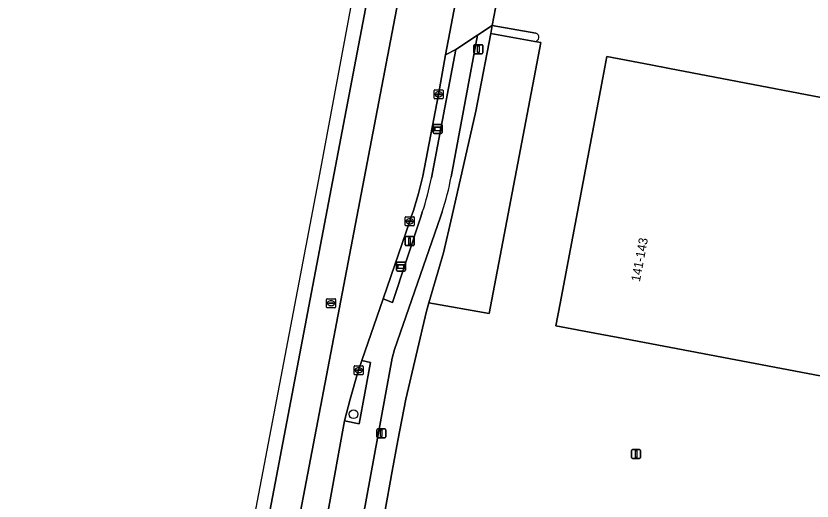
# Model space of a CAD drawing. Extents: x 161692 to 162379, y 380760 to 381678.
# Drawn here: x 161779.7 to 161868.2, y 381468.4 to 381522.3 of the extents above; entities that cross this region are included whole.
import ezdxf

# ---------------------------------------------------------------- set-up
doc = ezdxf.new("R2010")
doc.units = 0
for name, color, linetype in [('IMGEO_Berm_open', 7, 'Continuous'), ('IMGEO_Boom', 7, 'Continuous'), ('IMGEO_Erf', 7, 'Continuous'), ('IMGEO_Fietspad_open', 7, 'Continuous'), ('IMGEO_Kolk', 7, 'Continuous'), ('IMGEO_Lichtmast', 7, 'Continuous'), ('IMGEO_OVBaan_gesloten', 7, 'Continuous'), ('IMGEO_Pand', 7, 'Continuous'), ('IMGEO_Pand_nummerreeks', 7, 'Continuous'), ('IMGEO_Parkeervlak_open', 7, 'Continuous'), ('IMGEO_Rijbaan_lokaal_open', 7, 'Continuous'), ('IMGEO_Rijbaan_regionaal_gesloten', 7, 'Continuous'), ('IMGEO_Rioolput', 7, 'Continuous'), ('IMGEO_Verkeerseiland_groen', 7, 'Continuous'), ('IMGEO_Verkeerseiland_open', 7, 'Continuous'), ('IMGEO_Voetpad_open', 7, 'Continuous'), ('IMGEO_Wegwijzer', 7, 'Continuous')]:
    doc.layers.add(name, color=color, linetype=linetype)

msp = doc.modelspace()

# ---------------------------------------------------------------- linework, layer by layer
at = {"layer": 'IMGEO_Berm_open'}
for points in [[(161825.927, 381504.347), (161828.613, 381518.577), (161827.484, 381517.996), (161826.702, 381513.613), (161824.959, 381504.54), (161824.478, 381502.593), (161823.917, 381500.698), (161823.673, 381500), (161823.502, 381499.512), (161820.544, 381490.885), (161821.576, 381490.51), (161824.723, 381500)], [(161824.723, 381500), (161824.894, 381500.516)]]:
    msp.add_lwpolyline(points, dxfattribs=at)
msp.add_arc((161796.047, 381510.349), 30.477, 341.17719, 348.64186, dxfattribs=at)
at = {"layer": 'IMGEO_Boom'}
msp.add_circle((161817.253, 381478.08), 0.489, dxfattribs=at)
at = {"layer": 'IMGEO_Erf'}
for points in [[(161844.276, 381562.423), (161839.96, 381559.685), (161839.774, 381558.665), (161833.587, 381526.097), (161832.667, 381521.255), (161837.504, 381520.392)], [(161837.421, 381519.496), (161838.091, 381519.389), (161832.32, 381489.26), (161825.617, 381490.463), (161825.346, 381489.547), (161823.066, 381479.742), (161822.179, 381475.178), (161821.554, 381471.76), (161820.689, 381467.028)]]:
    msp.add_lwpolyline(points, dxfattribs=at)
msp.add_lwpolyline([(161846.666, 381486.611), (161844.658, 381486.992), (161839.756, 381487.911), (161840.226, 381490.398), (161844.962, 381515.465), (161845.408, 381517.824), (161850.308, 381516.878), (161852.381, 381516.483), (161888.637, 381509.574), (161886.826, 381500), (161882.989, 381479.719)], close=True, dxfattribs=at)
msp.add_arc((161837.414, 381519.948), 0.453, 270.83584, 78.5793, dxfattribs=at)
at = {"layer": 'IMGEO_Fietspad_open'}
for points in [[(161828.103, 381504.456), (161831.039, 381520.204), (161828.613, 381518.577), (161825.927, 381504.347)], [(161824.894, 381500.516), (161824.723, 381500), (161821.576, 381490.51), (161820.544, 381490.885), (161818.177, 381484.041), (161819.151, 381483.819), (161817.882, 381477.018), (161816.233, 381477.354), (161814.432, 381467.348), (161816.096, 381467.036), (161811.903, 381443.6), (161808.383, 381424.978)], [(161821.552, 381484.298), (161821.813, 381485.27), (161826.921, 381500), (161827.122, 381500.579)], [(161809.465, 381419.191), (161809.726, 381419.399), (161809.642, 381420.288), (161814.753, 381447.367), (161821.552, 381484.298)]]:
    msp.add_lwpolyline(points, dxfattribs=at)
for centre, radius, start, end in [((161796.047, 381510.349), 30.477, 341.17719, 348.64186), ((161796.61, 381510.362), 32.042, 342.22254, 349.37834)]:
    msp.add_arc(centre, radius, start, end, dxfattribs=at)
at = {"layer": 'IMGEO_Kolk'}
for p, q in [((161826.206, 381513.187), (161826.206, 381514.039)), ((161826.281, 381514.113), (161827.133, 381514.113)), ((161827.207, 381514.039), (161827.207, 381513.187)), ((161826.465, 381513.607), (161826.465, 381513.619)), ((161826.903, 381513.57), (161826.505, 381513.57)), ((161826.508, 381513.656), (161826.906, 381513.656)), ((161826.717, 381513.333), (161826.692, 381513.333)), ((161826.694, 381513.893), (161826.719, 381513.893)), ((161826.949, 381513.619), (161826.949, 381513.607)), ((161827.133, 381513.113), (161826.281, 381513.113)), ((161823.006, 381499.086), (161823.006, 381499.938)), ((161823.081, 381500.012), (161823.933, 381500.012)), ((161824.007, 381499.938), (161824.007, 381499.086)), ((161823.933, 381499.012), (161823.081, 381499.012)), ((161823.265, 381499.506), (161823.265, 381499.518)), ((161823.703, 381499.469), (161823.305, 381499.469)), ((161823.308, 381499.555), (161823.706, 381499.555)), ((161823.517, 381499.232), (161823.492, 381499.232)), ((161823.494, 381499.792), (161823.519, 381499.792)), ((161823.749, 381499.518), (161823.749, 381499.506)), ((161817.318, 381482.546), (161817.318, 381483.398)), ((161817.393, 381483.472), (161818.245, 381483.472)), ((161817.806, 381483.252), (161817.831, 381483.252)), ((161818.319, 381483.398), (161818.319, 381482.546)), ((161818.245, 381482.472), (161817.393, 381482.472)), ((161817.577, 381482.966), (161817.577, 381482.978)), ((161818.015, 381482.929), (161817.617, 381482.929)), ((161817.62, 381483.015), (161818.018, 381483.015)), ((161817.829, 381482.692), (161817.804, 381482.692)), ((161818.061, 381482.978), (161818.061, 381482.966))]:
    msp.add_line(p, q, dxfattribs=at)
for points in [[(161826.206, 381513.187), (161826.206, 381514.039)], [(161826.281, 381514.113), (161827.133, 381514.113)], [(161827.207, 381514.039), (161827.207, 381513.187)], [(161827.133, 381513.113), (161826.281, 381513.113)], [(161823.006, 381499.086), (161823.006, 381499.938)], [(161823.081, 381500.012), (161823.933, 381500.012)], [(161824.007, 381499.938), (161824.007, 381499.086)], [(161823.933, 381499.012), (161823.081, 381499.012)], [(161817.318, 381482.546), (161817.318, 381483.398)], [(161817.393, 381483.472), (161818.245, 381483.472)], [(161818.319, 381483.398), (161818.319, 381482.546)], [(161818.245, 381482.472), (161817.393, 381482.472)]]:
    msp.add_lwpolyline(points, dxfattribs=at)
for centre, radius, start, end in [((161826.283, 381514.037), 0.0765, 91.55205, 178.44795), ((161826.283, 381514.037), 0.0765, 91.55205, 178.44795), ((161827.131, 381514.037), 0.0765, 1.55205, 88.44795), ((161827.131, 381514.037), 0.0765, 1.55205, 88.44795), ((161826.283, 381513.189), 0.0765, 181.55205, 268.44795), ((161826.283, 381513.189), 0.0765, 181.55205, 268.44795), ((161826.505, 381513.616), 0.0403, 85.87752, 175.75265), ((161826.502, 381513.606), 0.0366, 178.93798, 274.71019), ((161826.906, 381513.613), 0.043, 264.86636, 352.45326), ((161826.91, 381513.618), 0.0386, 1.73085, 96.63898), ((161827.131, 381513.189), 0.0765, 271.55205, 358.44795), ((161827.131, 381513.189), 0.0765, 271.55205, 358.44795), ((161823.083, 381499.936), 0.0765, 91.55205, 178.44795), ((161823.083, 381499.936), 0.0765, 91.55205, 178.44795), ((161823.931, 381499.936), 0.0765, 1.55205, 88.44795), ((161823.931, 381499.936), 0.0765, 1.55205, 88.44795), ((161823.083, 381499.088), 0.0765, 181.55205, 268.44795), ((161823.083, 381499.088), 0.0765, 181.55205, 268.44795), ((161823.305, 381499.515), 0.0403, 85.87752, 175.75265), ((161823.302, 381499.505), 0.0366, 178.93798, 274.71019), ((161823.706, 381499.512), 0.043, 264.86636, 352.45326), ((161823.71, 381499.517), 0.0386, 1.73085, 96.63898), ((161823.931, 381499.088), 0.0765, 271.55205, 358.44795), ((161823.931, 381499.088), 0.0765, 271.55205, 358.44795), ((161817.395, 381483.396), 0.0765, 91.55205, 178.44795), ((161817.395, 381483.396), 0.0765, 91.55205, 178.44795), ((161818.243, 381483.396), 0.0765, 1.55205, 88.44795), ((161818.243, 381483.396), 0.0765, 1.55205, 88.44795), ((161817.395, 381482.548), 0.0765, 181.55205, 268.44795), ((161817.395, 381482.548), 0.0765, 181.55205, 268.44795), ((161817.617, 381482.975), 0.0403, 85.87752, 175.75265), ((161817.614, 381482.965), 0.0366, 178.93798, 274.71019), ((161818.018, 381482.972), 0.043, 264.86636, 352.45326), ((161818.022, 381482.977), 0.0386, 1.73085, 96.63898), ((161818.243, 381482.548), 0.0765, 271.55205, 358.44795), ((161818.243, 381482.548), 0.0765, 271.55205, 358.44795)]:
    msp.add_arc(centre, radius, start, end, dxfattribs=at)
for centre, major_axis, ratio, start_param, end_param in [((161826.693, 381513.613), (-0.387, 0.002), 0.722429, 4.712389, 7.853982), ((161826.718, 381513.613), (-0.39, 0.002), 0.717154, 1.570796, 4.712389), ((161823.493, 381499.512), (-0.387, 0.002), 0.722429, 4.712389, 7.853982), ((161823.518, 381499.512), (-0.39, 0.002), 0.717154, 1.570796, 4.712389), ((161817.805, 381482.972), (-0.387, 0.002), 0.722429, 4.712389, 7.853982), ((161817.83, 381482.972), (-0.39, 0.002), 0.717154, 1.570796, 4.712389)]:
    msp.add_ellipse(centre, major_axis=major_axis, ratio=ratio, start_param=start_param, end_param=end_param, dxfattribs=at)
at = {"layer": 'IMGEO_Lichtmast'}
for p, q in [((161830.633, 381518.225), (161830.633, 381519.025)), ((161830.633, 381519.025), (161830.633, 381518.225)), ((161830.733, 381519.125), (161831.523, 381519.125)), ((161831.523, 381519.125), (161830.733, 381519.125)), ((161831.623, 381519.025), (161831.623, 381518.225)), ((161831.623, 381518.225), (161831.623, 381519.025)), ((161831.523, 381518.125), (161830.733, 381518.125)), ((161830.733, 381518.125), (161831.523, 381518.125)), ((161822.988, 381496.91), (161822.988, 381497.71)), ((161822.988, 381497.71), (161822.988, 381496.91)), ((161823.088, 381497.81), (161823.878, 381497.81)), ((161823.878, 381497.81), (161823.088, 381497.81)), ((161823.978, 381497.71), (161823.978, 381496.91)), ((161823.978, 381496.91), (161823.978, 381497.71)), ((161823.878, 381496.81), (161823.088, 381496.81)), ((161823.088, 381496.81), (161823.878, 381496.81)), ((161819.844, 381475.566), (161819.844, 381476.366)), ((161819.844, 381476.366), (161819.844, 381475.566)), ((161819.944, 381476.466), (161820.734, 381476.466)), ((161820.734, 381476.466), (161819.944, 381476.466)), ((161820.834, 381476.366), (161820.834, 381475.566)), ((161820.834, 381475.566), (161820.834, 381476.366)), ((161820.734, 381475.466), (161819.944, 381475.466)), ((161819.944, 381475.466), (161820.734, 381475.466)), ((161848.276, 381474.167), (161849.066, 381474.167)), ((161849.066, 381474.167), (161848.276, 381474.167)), ((161848.176, 381473.267), (161848.176, 381474.067)), ((161848.176, 381474.067), (161848.176, 381473.267)), ((161849.166, 381474.067), (161849.166, 381473.267)), ((161849.166, 381473.267), (161849.166, 381474.067)), ((161849.066, 381473.167), (161848.276, 381473.167)), ((161848.276, 381473.167), (161849.066, 381473.167))]:
    msp.add_line(p, q, dxfattribs=at)
for points in [[(161831.053, 381519), (161831.203, 381519), (161831.203, 381518.25), (161831.053, 381518.25), (161831.053, 381519)], [(161823.408, 381497.685), (161823.558, 381497.685), (161823.558, 381496.935), (161823.408, 381496.935), (161823.408, 381497.685)], [(161820.264, 381476.341), (161820.414, 381476.341), (161820.414, 381475.591), (161820.264, 381475.591), (161820.264, 381476.341)], [(161848.596, 381474.042), (161848.746, 381474.042), (161848.746, 381473.292), (161848.596, 381473.292), (161848.596, 381474.042)]]:
    msp.add_lwpolyline(points, dxfattribs=at)
for centre, start, end in [((161830.733, 381519.025), 90, 180), ((161830.733, 381519.025), 90, 180), ((161831.523, 381519.025), 0, 90), ((161831.523, 381519.025), 360, 90), ((161830.733, 381518.225), 180, 270), ((161830.733, 381518.225), 180, 270), ((161831.523, 381518.225), 270, 0), ((161831.523, 381518.225), 270, 0), ((161823.088, 381497.71), 90, 180), ((161823.088, 381497.71), 90, 180), ((161823.878, 381497.71), 0, 90), ((161823.878, 381497.71), 360, 90), ((161823.088, 381496.91), 180, 270), ((161823.088, 381496.91), 180, 270), ((161823.878, 381496.91), 270, 0), ((161823.878, 381496.91), 270, 0), ((161819.944, 381476.366), 90, 180), ((161819.944, 381476.366), 90, 180), ((161820.734, 381476.366), 0, 90), ((161820.734, 381476.366), 360, 90), ((161819.944, 381475.566), 180, 270), ((161819.944, 381475.566), 180, 270), ((161820.734, 381475.566), 270, 0), ((161820.734, 381475.566), 270, 0), ((161848.276, 381474.067), 90, 180), ((161848.276, 381474.067), 90, 180), ((161849.066, 381474.067), 0, 90), ((161849.066, 381474.067), 360, 90), ((161848.276, 381473.267), 180, 270), ((161848.276, 381473.267), 180, 270), ((161849.066, 381473.267), 270, 0), ((161849.066, 381473.267), 270, 0)]:
    msp.add_arc(centre, 0.1, start, end, dxfattribs=at)
at = {"layer": 'IMGEO_OVBaan_gesloten'}
msp.add_lwpolyline([(161838.638, 381628.108), (161837.272, 381620.993), (161814.187, 381500), (161799.71, 381424.12), (161802.96, 381423.502), (161817.605, 381500), (161842.106, 381627.976)], close=True, dxfattribs=at)
at = {"layer": 'IMGEO_Pand'}
msp.add_lwpolyline([(161882.989, 381479.719), (161886.826, 381500), (161888.637, 381509.574), (161852.381, 381516.483), (161850.308, 381516.878), (161845.408, 381517.824), (161844.962, 381515.465), (161840.226, 381490.398), (161839.756, 381487.911), (161844.658, 381486.992), (161846.666, 381486.611)], close=True, dxfattribs=at)
at = {"layer": 'IMGEO_Parkeervlak_open'}
msp.add_lwpolyline([(161830.861, 381511.743), (161828.169, 381500), (161827.253, 381496.004), (161825.617, 381490.463), (161832.32, 381489.26), (161838.091, 381519.389), (161837.421, 381519.496), (161832.503, 381520.387)], close=True, dxfattribs=at)
at = {"layer": 'IMGEO_Rijbaan_lokaal_open'}
msp.add_lwpolyline([(161832.667, 381521.255), (161833.587, 381526.097), (161832.474, 381527.693), (161830.782, 381530.114), (161830, 381531.232), (161827.484, 381517.996), (161828.613, 381518.577), (161831.039, 381520.204)], close=True, dxfattribs=at)
at = {"layer": 'IMGEO_Rijbaan_regionaal_gesloten'}
for points in [[(161836.309, 381621.2), (161836.783, 381629.067), (161835.772, 381629.362), (161831.886, 381604.233), (161831.216, 381599.902), (161813.475, 381504.752), (161790.829, 381386.201), (161781.032, 381330.976), (161779.709, 381323.516)], [(161842.106, 381627.976), (161817.605, 381500), (161802.96, 381423.502), (161799.71, 381424.12), (161814.187, 381500), (161837.272, 381620.993)], [(161803.415, 381409.031), (161806.318, 381424.433), (161806.543, 381425.613), (161806.973, 381427.944), (161808.156, 381434.138), (161810.09, 381444.176), (161814.432, 381467.348), (161816.233, 381477.354), (161816.871, 381479.75), (161817.723, 381482.769), (161817.815, 381482.972), (161818.177, 381484.041), (161820.544, 381490.885), (161823.502, 381499.512), (161823.673, 381500), (161823.917, 381500.698), (161824.478, 381502.593), (161824.959, 381504.54), (161826.702, 381513.613), (161827.484, 381517.996), (161830, 381531.232)]]:
    msp.add_lwpolyline(points, dxfattribs=at)
at = {"layer": 'IMGEO_Rioolput'}
for p, q in [((161814.25, 381489.987), (161814.25, 381490.839)), ((161814.325, 381490.913), (161815.177, 381490.913)), ((161814.509, 381490.407), (161814.509, 381490.419)), ((161814.947, 381490.37), (161814.549, 381490.37)), ((161814.552, 381490.456), (161814.95, 381490.456)), ((161814.761, 381490.133), (161814.736, 381490.133)), ((161814.738, 381490.693), (161814.763, 381490.693)), ((161814.993, 381490.419), (161814.993, 381490.407)), ((161815.251, 381490.839), (161815.251, 381489.987)), ((161815.177, 381489.913), (161814.325, 381489.913))]:
    msp.add_line(p, q, dxfattribs=at)
for points in [[(161814.25, 381489.987), (161814.25, 381490.839)], [(161814.325, 381490.913), (161815.177, 381490.913)], [(161815.251, 381490.839), (161815.251, 381489.987)], [(161815.177, 381489.913), (161814.325, 381489.913)]]:
    msp.add_lwpolyline(points, dxfattribs=at)
for centre, radius, start, end in [((161814.327, 381490.837), 0.0765, 91.55205, 178.44795), ((161814.327, 381490.837), 0.0765, 91.55205, 178.44795), ((161814.549, 381490.416), 0.0403, 85.87752, 175.75265), ((161814.546, 381490.406), 0.0366, 178.93798, 274.71019), ((161814.95, 381490.413), 0.043, 264.86636, 352.45326), ((161814.954, 381490.418), 0.0386, 1.73085, 96.63898), ((161815.175, 381490.837), 0.0765, 1.55205, 88.44795), ((161815.175, 381490.837), 0.0765, 1.55205, 88.44795), ((161814.327, 381489.989), 0.0765, 181.55205, 268.44795), ((161814.327, 381489.989), 0.0765, 181.55205, 268.44795), ((161815.175, 381489.989), 0.0765, 271.55205, 358.44795), ((161815.175, 381489.989), 0.0765, 271.55205, 358.44795)]:
    msp.add_arc(centre, radius, start, end, dxfattribs=at)
for centre, major_axis, ratio, start_param, end_param in [((161814.737, 381490.413), (-0.387, 0.002), 0.722429, 4.712389, 7.853982), ((161814.762, 381490.413), (-0.39, 0.002), 0.717154, 1.570796, 4.712389)]:
    msp.add_ellipse(centre, major_axis=major_axis, ratio=ratio, start_param=start_param, end_param=end_param, dxfattribs=at)
at = {"layer": 'IMGEO_Verkeerseiland_groen'}
msp.add_lwpolyline([(161819.151, 381483.819), (161818.177, 381484.041), (161817.815, 381482.972), (161817.723, 381482.769), (161816.871, 381479.75), (161816.233, 381477.354), (161817.882, 381477.018)], close=True, dxfattribs=at)
at = {"layer": 'IMGEO_Verkeerseiland_open'}
msp.add_lwpolyline([(161837.504, 381520.392), (161832.667, 381521.255), (161832.503, 381520.387), (161837.421, 381519.496)], dxfattribs=at)
msp.add_arc((161837.414, 381519.948), 0.453, 270.83584, 78.5793, dxfattribs=at)
at = {"layer": 'IMGEO_Voetpad_open'}
for points in [[(161832.503, 381520.387), (161832.667, 381521.255), (161831.039, 381520.204), (161828.103, 381504.456)], [(161811.543, 381417.796), (161812.332, 381421.853), (161814.692, 381434.968), (161820.689, 381467.028), (161821.554, 381471.76), (161822.179, 381475.178), (161823.066, 381479.742), (161825.346, 381489.547), (161825.617, 381490.463), (161827.253, 381496.004), (161828.169, 381500), (161830.861, 381511.743), (161832.503, 381520.387)], [(161827.122, 381500.579), (161826.921, 381500), (161821.813, 381485.27), (161821.552, 381484.298), (161814.753, 381447.367), (161809.642, 381420.288), (161809.726, 381419.399)]]:
    msp.add_lwpolyline(points, dxfattribs=at)
msp.add_arc((161796.61, 381510.362), 32.042, 342.22254, 349.37834, dxfattribs=at)
at = {"layer": 'IMGEO_Wegwijzer'}
for p, q in [((161826.107, 381509.381), (161826.107, 381510.181)), ((161826.107, 381510.181), (161826.107, 381509.381)), ((161826.207, 381510.281), (161826.997, 381510.281)), ((161826.997, 381510.281), (161826.207, 381510.281)), ((161827.097, 381510.181), (161827.097, 381509.381)), ((161827.097, 381509.381), (161827.097, 381510.181)), ((161826.997, 381509.281), (161826.207, 381509.281)), ((161826.207, 381509.281), (161826.997, 381509.281)), ((161822.026, 381494.084), (161822.026, 381494.884)), ((161822.026, 381494.884), (161822.026, 381494.084)), ((161822.126, 381494.984), (161822.916, 381494.984)), ((161822.916, 381494.984), (161822.126, 381494.984)), ((161823.016, 381494.884), (161823.016, 381494.084)), ((161823.016, 381494.084), (161823.016, 381494.884)), ((161822.916, 381493.984), (161822.126, 381493.984)), ((161822.126, 381493.984), (161822.916, 381493.984))]:
    msp.add_line(p, q, dxfattribs=at)
for points in [[(161826.208, 381510.013), (161826.996, 381510.013), (161826.996, 381509.549), (161826.208, 381509.549), (161826.208, 381510.013)], [(161826.273, 381509.948), (161826.273, 381509.614), (161826.931, 381509.614), (161826.931, 381509.948), (161826.273, 381509.948)], [(161822.127, 381494.716), (161822.915, 381494.716), (161822.915, 381494.252), (161822.127, 381494.252), (161822.127, 381494.716)], [(161822.192, 381494.651), (161822.192, 381494.317), (161822.85, 381494.317), (161822.85, 381494.651), (161822.192, 381494.651)]]:
    msp.add_lwpolyline(points, dxfattribs=at)
for centre, start, end in [((161826.207, 381510.181), 90, 180), ((161826.207, 381510.181), 90, 180), ((161826.997, 381510.181), 0, 90), ((161826.997, 381510.181), 360, 90), ((161826.207, 381509.381), 180, 270), ((161826.207, 381509.381), 180, 270), ((161826.997, 381509.381), 270, 0), ((161826.997, 381509.381), 270, 0), ((161822.126, 381494.884), 90, 180), ((161822.126, 381494.884), 90, 180), ((161822.916, 381494.884), 0, 90), ((161822.916, 381494.884), 360, 90), ((161822.126, 381494.084), 180, 270), ((161822.126, 381494.084), 180, 270), ((161822.916, 381494.084), 270, 0), ((161822.916, 381494.084), 270, 0)]:
    msp.add_arc(centre, 0.1, start, end, dxfattribs=at)

# ---------------------------------------------------------------- texts
at = {"layer": 'IMGEO_Pand_nummerreeks'}
msp.add_text('141-143', height=1, rotation=79.29537, dxfattribs=at).set_placement((161849.086, 381492.751))

doc.saveas('drawing.dxf')
